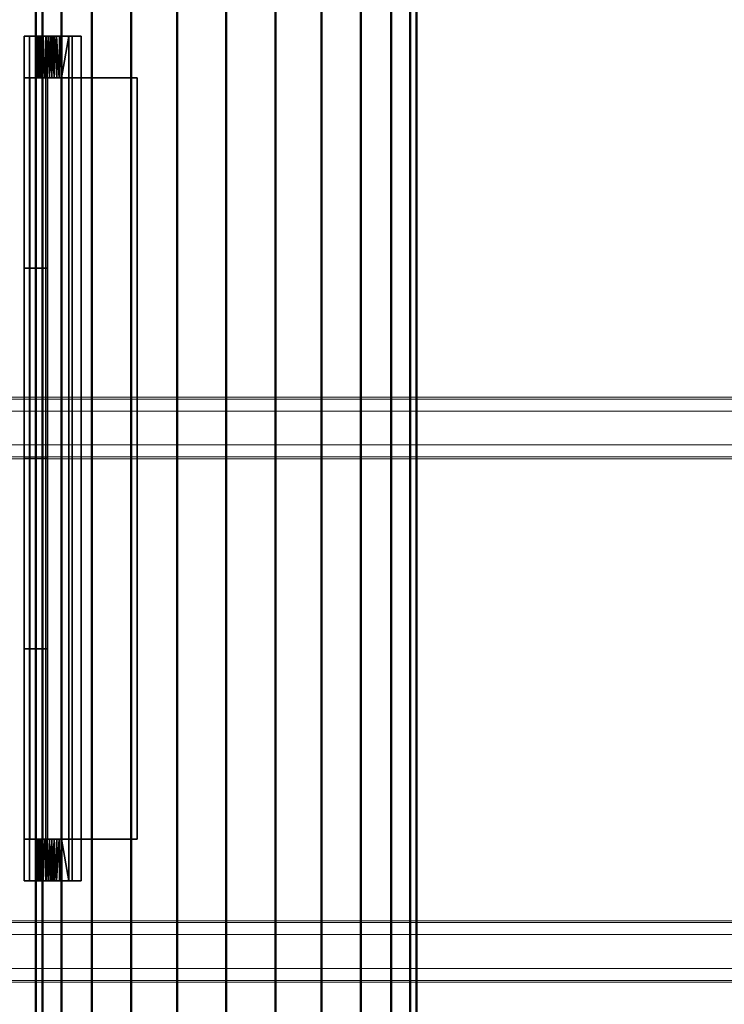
# Model space of a CAD drawing. Header units: inches. Extents: x 361 to 802, y -362 to 528.
# Tile 464 of 656: x 470 to 485, y -136 to -115. Entities that reach past the tile are written whole.
import ezdxf

# ---------------------------------------------------------------- set-up
doc = ezdxf.new("R2010")
doc.units = ezdxf.units.IN
doc.header["$MEASUREMENT"] = 0
doc.linetypes.add('Center', pattern=[1.25, 0.25, -0.1875, 0.625, -0.1875])
for name, color, linetype, lineweight in [('M-HVAC-CDFF', 50, 'Continuous', 30), ('M-HVAC-DUCT', 70, 'Continuous', 50), ('M-HVAC-DUCT-CNTR', 70, 'Center', 30), ('S-STRS', 31, 'Continuous', 9)]:
    doc.layers.add(name, color=color, linetype=linetype, lineweight=lineweight)

# ---------------------------------------------------------------- blocks, each defined once
blk = doc.blocks.new('ST-VDC-01_ARCH_REF_v001_rvt_rvt-1-3D - Electrical Coordination')
at = {"layer": 'S-STRS', "color": 251}
mesh = blk.add_polyface(dxfattribs=at)
corners = [(463.604, -112.211, 171.434), (507.604, -112.211, 171.434), (507.604, -124.464, 171.434), (463.604, -124.464, 171.434)]
mesh.append_faces([[corners[k] for k in face] for face in [(2, 3, 0, 1)]], dxfattribs={"color": 251})
mesh = blk.add_polyface(dxfattribs=at)
corners = [(463.604, -112.212, 35.357), (507.604, -112.212, 35.357), (507.604, -124.464, 35.357), (463.604, -124.464, 35.357)]
mesh.append_faces([[corners[k] for k in face] for face in [(1, 2, 3, 0)]], dxfattribs={"color": 251})
mesh = blk.add_polyface(dxfattribs=at)
corners = [(463.604, -112.248, 35.607), (463.604, -124.501, 35.607), (507.604, -124.501, 35.607), (507.604, -112.248, 35.607)]
mesh.append_faces([[corners[k] for k in face] for face in [(3, 0, 1, 2)]], dxfattribs={"color": 251})
mesh = blk.add_polyface(dxfattribs=at)
corners = [(463.604, -112.248, 171.684), (463.604, -124.501, 171.684), (507.604, -124.501, 171.684), (507.604, -112.248, 171.684)]
mesh.append_faces([[corners[k] for k in face] for face in [(3, 0, 1, 2)]], dxfattribs={"color": 251})
mesh = blk.add_polyface(dxfattribs=at)
corners = [(507.604, -147.501, 164.645), (519.604, -147.501, 164.645), (519.604, -135.538, 164.645), (563.604, -135.538, 164.645), (563.604, -224.501, 164.645), (463.604, -224.501, 164.645), (463.604, -124.501, 164.645), (463.604, -123.211, 164.645), (507.604, -123.211, 164.645), (507.604, -124.501, 164.645)]
mesh.append_faces([[corners[k] for k in face] for face in [(0, 5, 6, 9)]], dxfattribs={"vtx0": -1, "vtx2": -1, "color": 251})
mesh.append_faces([[corners[k] for k in face] for face in [(0, 1, 4, 5)]], dxfattribs={"vtx1": -1, "vtx3": -1, "color": 251})
mesh.append_faces([[corners[k] for k in face] for face in [(6, 7, 8, 9), (1, 2, 3, 4)]], dxfattribs={"vtx3": -1, "color": 251})
mesh = blk.add_polyface(dxfattribs=at)
corners = [(507.604, -123.248, 164.895), (507.604, -123.211, 164.645), (463.604, -123.211, 164.645), (463.604, -123.248, 164.895)]
mesh.append_faces([[corners[k] for k in face] for face in [(0, 1, 2, 3)]], dxfattribs={"color": 251})
mesh = blk.add_polyface(dxfattribs=at)
corners = [(463.604, -123.212, 28.536), (507.604, -123.212, 28.536), (507.604, -135.464, 28.536), (463.604, -135.464, 28.536)]
mesh.append_faces([[corners[k] for k in face] for face in [(1, 2, 3, 0)]], dxfattribs={"color": 251})
mesh = blk.add_polyface(dxfattribs=at)
corners = [(507.604, -123.248, 28.786), (507.604, -123.212, 28.536), (463.604, -123.212, 28.536), (463.604, -123.248, 28.786)]
mesh.append_faces([[corners[k] for k in face] for face in [(0, 1, 2, 3)]], dxfattribs={"color": 251})
mesh = blk.add_polyface(dxfattribs=at)
corners = [(463.604, -123.248, 28.786), (463.604, -135.501, 28.786), (507.604, -135.501, 28.786), (507.604, -123.248, 28.786)]
mesh.append_faces([[corners[k] for k in face] for face in [(3, 0, 1, 2)]], dxfattribs={"color": 251})
mesh = blk.add_polyface(dxfattribs=at)
corners = [(507.604, -123.248, 28.786), (507.604, -123.501, 28.786), (463.604, -123.501, 28.786), (463.604, -123.248, 28.786)]
mesh.append_faces([[corners[k] for k in face] for face in [(0, 1, 2, 3)]], dxfattribs={"color": 251})
mesh = blk.add_polyface(dxfattribs=at)
corners = [(507.604, -124.212, 35.357), (507.604, -123.248, 28.786), (463.604, -123.248, 28.786), (463.604, -124.212, 35.357)]
mesh.append_faces([[corners[k] for k in face] for face in [(0, 1, 2, 3)]], dxfattribs={"color": 251})
mesh = blk.add_polyface(dxfattribs=at)
corners = [(519.604, -135.501, 164.895), (519.604, -147.501, 164.895), (507.604, -147.501, 164.895), (507.604, -124.501, 164.895), (507.604, -123.248, 164.895), (463.604, -123.248, 164.895), (463.604, -124.501, 164.895), (463.604, -224.501, 164.895), (563.604, -224.501, 164.895), (563.604, -135.501, 164.895)]
mesh.append_faces([[corners[k] for k in face] for face in [(7, 1, 2)]], dxfattribs={"vtx0": -1, "vtx2": -1, "color": 251})
mesh.append_faces([[corners[k] for k in face] for face in [(1, 7, 8, 9)]], dxfattribs={"vtx0": -1, "vtx3": -1, "color": 251})
mesh.append_faces([[corners[k] for k in face] for face in [(6, 7, 2, 3)]], dxfattribs={"vtx1": -1, "vtx3": -1, "color": 251})
mesh.append_faces([[corners[k] for k in face] for face in [(9, 0, 1), (4, 5, 6, 3)]], dxfattribs={"vtx2": -1, "color": 251})
mesh = blk.add_polyface(dxfattribs=at)
corners = [(507.604, -123.248, 164.895), (507.604, -123.501, 164.895), (463.604, -123.501, 164.895), (463.604, -123.248, 164.895)]
mesh.append_faces([[corners[k] for k in face] for face in [(3, 0, 1, 2)]], dxfattribs={"color": 251})
mesh = blk.add_polyface(dxfattribs=at)
corners = [(507.604, -124.211, 171.434), (507.604, -123.248, 164.895), (463.604, -123.248, 164.895), (463.604, -124.211, 171.434)]
mesh.append_faces([[corners[k] for k in face] for face in [(0, 1, 2, 3)]], dxfattribs={"color": 251})
mesh = blk.add_polyface(dxfattribs=at)
corners = [(507.604, -123.501, 28.786), (507.604, -124.464, 35.357), (463.604, -124.464, 35.357), (463.604, -123.501, 28.786)]
mesh.append_faces([[corners[k] for k in face] for face in [(3, 0, 1, 2)]], dxfattribs={"color": 251})
mesh = blk.add_polyface(dxfattribs=at)
corners = [(507.604, -123.501, 164.895), (507.604, -124.464, 171.434), (463.604, -124.464, 171.434), (463.604, -123.501, 164.895)]
mesh.append_faces([[corners[k] for k in face] for face in [(0, 1, 2, 3)]], dxfattribs={"color": 251})
mesh = blk.add_polyface(dxfattribs=at)
corners = [(507.604, -124.464, 171.434), (507.604, -124.211, 171.434), (463.604, -124.211, 171.434), (463.604, -124.464, 171.434)]
mesh.append_faces([[corners[k] for k in face] for face in [(3, 0, 1, 2)]], dxfattribs={"color": 251})
mesh = blk.add_polyface(dxfattribs=at)
corners = [(507.604, -124.464, 35.357), (507.604, -124.212, 35.357), (463.604, -124.212, 35.357), (463.604, -124.464, 35.357)]
mesh.append_faces([[corners[k] for k in face] for face in [(0, 1, 2, 3)]], dxfattribs={"color": 251})
mesh = blk.add_polyface(dxfattribs=at)
corners = [(507.604, -124.501, 35.607), (463.604, -124.501, 35.607), (463.604, -124.464, 35.357), (507.604, -124.464, 35.357)]
mesh.append_faces([[corners[k] for k in face] for face in [(2, 3, 0, 1)]], dxfattribs={"color": 251})
mesh = blk.add_polyface(dxfattribs=at)
corners = [(507.604, -124.501, 171.684), (463.604, -124.501, 171.684), (463.604, -124.464, 171.434), (507.604, -124.464, 171.434)]
mesh.append_faces([[corners[k] for k in face] for face in [(3, 0, 1, 2)]], dxfattribs={"color": 251})
mesh = blk.add_polyface(dxfattribs=at)
corners = [(463.604, -134.212, 21.714), (507.604, -134.212, 21.714), (507.604, -146.464, 21.714), (463.604, -146.464, 21.714)]
mesh.append_faces([[corners[k] for k in face] for face in [(1, 2, 3, 0)]], dxfattribs={"color": 251})
mesh = blk.add_polyface(dxfattribs=at)
corners = [(507.604, -134.248, 21.964), (507.604, -134.212, 21.714), (463.604, -134.212, 21.714), (463.604, -134.248, 21.964)]
mesh.append_faces([[corners[k] for k in face] for face in [(0, 1, 2, 3)]], dxfattribs={"color": 251})
mesh = blk.add_polyface(dxfattribs=at)
corners = [(463.604, -134.248, 21.964), (463.604, -146.501, 21.964), (507.604, -146.501, 21.964), (507.604, -134.248, 21.964)]
mesh.append_faces([[corners[k] for k in face] for face in [(3, 0, 1, 2)]], dxfattribs={"color": 251})
mesh = blk.add_polyface(dxfattribs=at)
corners = [(507.604, -134.248, 21.964), (507.604, -134.501, 21.964), (463.604, -134.501, 21.964), (463.604, -134.248, 21.964)]
mesh.append_faces([[corners[k] for k in face] for face in [(0, 1, 2, 3)]], dxfattribs={"color": 251})
mesh = blk.add_polyface(dxfattribs=at)
corners = [(507.604, -135.212, 28.536), (507.604, -134.248, 21.964), (463.604, -134.248, 21.964), (463.604, -135.212, 28.536)]
mesh.append_faces([[corners[k] for k in face] for face in [(0, 1, 2, 3)]], dxfattribs={"color": 251})
mesh = blk.add_polyface(dxfattribs=at)
corners = [(507.604, -134.501, 21.964), (507.604, -135.464, 28.536), (463.604, -135.464, 28.536), (463.604, -134.501, 21.964)]
mesh.append_faces([[corners[k] for k in face] for face in [(3, 0, 1, 2)]], dxfattribs={"color": 251})
mesh = blk.add_polyface(dxfattribs=at)
corners = [(507.604, -135.464, 28.536), (507.604, -135.212, 28.536), (463.604, -135.212, 28.536), (463.604, -135.464, 28.536)]
mesh.append_faces([[corners[k] for k in face] for face in [(0, 1, 2, 3)]], dxfattribs={"color": 251})
mesh = blk.add_polyface(dxfattribs=at)
corners = [(507.604, -135.501, 28.786), (463.604, -135.501, 28.786), (463.604, -135.464, 28.536), (507.604, -135.464, 28.536)]
mesh.append_faces([[corners[k] for k in face] for face in [(2, 3, 0, 1)]], dxfattribs={"color": 251})
blk = doc.blocks.new('Return Grille - Double Deflection - Curve Face Rectangular Neck - 16x4 Connection 8 Diameter Duct-1524465-3D - Electrical Coordination')
at = {"layer": 'M-HVAC-CDFF', "color": 6}
for p, q in [((8, 2, 0.25), (-8, 2, 0.25)), ((-8, 1, -0.131), (8, 1, -0.131)), ((-8, 0, -0.25), (8, 0, -0.25)), ((-8, -1, -0.131), (8, -1, -0.131)), ((8, -2, 0.25), (-8, -2, 0.25))]:
    blk.add_line(p, q, dxfattribs=at)
at = {"layer": 'M-HVAC-CDFF', "color": 6, "extrusion": (-1, 0, 1.61909e-15)}
for centre in [(0, 4, 8), (0, 4, -8)]:
    blk.add_arc(centre, 4.25, 241.9275, 298.0725, dxfattribs=at)
at = {"layer": 'M-HVAC-CDFF', "color": 6, "extrusion": (1, 0, -1.61909e-15)}
blk.add_arc((0, 4, -4), 4.25, 241.9275, 298.0725, dxfattribs=at)
at = {"layer": 'M-HVAC-CDFF', "color": 6, "extrusion": (1, 0, -1.02753e-14)}
blk.add_arc((0, 4), 4.25, 241.9275, 298.0725, dxfattribs=at)
at = {"layer": 'M-HVAC-CDFF', "color": 6, "extrusion": (-1, 0, -1.61909e-15)}
blk.add_arc((0, 4, -4), 4.25, 241.9275, 298.0725, dxfattribs=at)
at = {"layer": 'M-HVAC-CDFF', "color": 55}
mesh = blk.add_polyface(dxfattribs=at)
corners = [(-8.875, -2.75, 0.76), (-8.875, -2.589, 0.951), (-8.875, -1.809, 0.432), (-8.875, -0.93, 0.11), (-8.875, 0, 0), (-8.875, 0.929, 0.109), (-8.875, 1.808, 0.432), (-8.875, 2.588, 0.95), (-8.875, 2.75, 0.759), (-8.875, 1.921, 0.209), (-8.875, 0.987, -0.134), (-8.875, -0.001, -0.25), (-8.875, -0.988, -0.133), (-8.875, -1.922, 0.209)]
mesh.append_faces([[corners[k] for k in face] for face in [(9, 6, 7, 8)]], dxfattribs={"vtx0": -1, "color": 55})
mesh.append_faces([[corners[k] for k in face] for face in [(13, 2, 3), (6, 9, 10)]], dxfattribs={"vtx0": -1, "vtx2": -1, "color": 55})
mesh.append_faces([[corners[k] for k in face] for face in [(12, 13, 3, 4), (11, 12, 4, 5), (10, 11, 5, 6)]], dxfattribs={"vtx1": -1, "vtx3": -1, "color": 55})
mesh.append_faces([[corners[k] for k in face] for face in [(0, 1, 2, 13)]], dxfattribs={"vtx2": -1, "color": 55})
mesh = blk.add_polyface(dxfattribs=at)
corners = [(8.875, 2.75, 0.759), (8.875, 1.921, 0.209), (8.875, 0.987, -0.134), (8.875, -0.001, -0.25), (8.875, -0.988, -0.133), (8.875, -1.922, 0.209), (8.875, -2.75, 0.76), (-8.875, -2.75, 0.76), (-8.875, -1.922, 0.209), (-8.875, -0.988, -0.133), (-8.875, -0.001, -0.25), (-8.875, 0.987, -0.134), (-8.875, 1.921, 0.209), (-8.875, 2.75, 0.759)]
mesh.append_faces([[corners[k] for k in face] for face in [(1, 12, 13, 0)]], dxfattribs={"vtx0": -1, "color": 55})
mesh.append_faces([[corners[k] for k in face] for face in [(5, 8, 9, 4), (4, 9, 10, 3), (2, 11, 12, 1), (11, 2, 3, 10)]], dxfattribs={"vtx0": -1, "vtx2": -1, "color": 55})
mesh.append_faces([[corners[k] for k in face] for face in [(6, 7, 8, 5)]], dxfattribs={"vtx2": -1, "color": 55})
mesh = blk.add_polyface(dxfattribs=at)
corners = [(8.875, 2.588, 0.95), (8.875, 2.75, 0.759), (-8.875, 2.75, 0.759), (-8.875, 2.588, 0.95)]
mesh.append_faces([[corners[k] for k in face] for face in [(3, 0, 1, 2)]], dxfattribs={"color": 55})
mesh = blk.add_polyface(dxfattribs=at)
corners = [(8.875, -2.75, 0.76), (8.875, -1.922, 0.209), (8.875, -0.988, -0.133), (8.875, -0.001, -0.25), (8.875, 0.987, -0.134), (8.875, 1.921, 0.209), (8.875, 2.75, 0.759), (8.875, 2.588, 0.95), (8.875, 1.808, 0.432), (8.875, 0.929, 0.109), (8.875, 0, 0), (8.875, -0.93, 0.11), (8.875, -1.809, 0.432), (8.875, -2.589, 0.951)]
mesh.append_faces([[corners[k] for k in face] for face in [(4, 5, 8, 9), (3, 4, 9, 10), (2, 3, 10, 11), (1, 2, 11, 12)]], dxfattribs={"vtx1": -1, "vtx3": -1, "color": 55})
mesh.append_faces([[corners[k] for k in face] for face in [(5, 6, 7, 8), (12, 13, 0, 1)]], dxfattribs={"vtx3": -1, "color": 55})
mesh = blk.add_polyface(dxfattribs=at)
corners = [(8.875, -2.589, 0.951), (8.875, -1.809, 0.432), (8.875, -0.93, 0.11), (8.875, 0, 0), (8.875, 0.929, 0.109), (8.875, 1.808, 0.432), (8.875, 2.588, 0.95), (-8.875, 2.588, 0.95), (-8.875, 1.808, 0.432), (-8.875, 0.929, 0.109), (-8.875, 0, 0), (-8.875, -0.93, 0.11), (-8.875, -1.809, 0.432), (-8.875, -2.589, 0.951), (8, 2, 0.536), (8, 1.035, 0.136), (8, 0), (8, -1.035, 0.136), (8, -2, 0.536), (-8, -2, 0.536), (-8, -1.035, 0.136), (-8, 0), (-8, 1.035, 0.136), (-8, 2, 0.536), (8.875, -2.199, 0.691), (8.875, -1.37, 0.271), (8.875, 1.369, 0.271), (8.875, 2.198, 0.691), (-8.875, 2.198, 0.691), (-8.875, 1.369, 0.271), (-8.875, -1.37, 0.271), (-8.875, -2.199, 0.691), (8, 1.518, 0.336), (8, 0.518, 0.068), (8, -0.518, 0.068), (8, -1.518, 0.336), (-8, -1.518, 0.336), (-8, -0.518, 0.068), (-8, 0.518, 0.068), (-8, 1.518, 0.336), (8.875, -2.004, 0.562), (8, 1.276, 0.236), (8, -1.759, 0.436), (-8, -1.276, 0.236), (-8, 1.759, 0.436), (8.875, -1.15, 0.19), (8.875, 1.149, 0.19), (8.875, 2.003, 0.561), (-8.875, 2.003, 0.561), (-8.875, 1.149, 0.19), (-8.875, -1.15, 0.19), (-8.875, -2.004, 0.562), (8, 1.759, 0.436), (8, 0.776, 0.102), (8, -0.776, 0.102), (8, -1.276, 0.236), (-8, -1.759, 0.436), (-8, -0.776, 0.102), (-8, 0.776, 0.102), (-8, 1.276, 0.236), (8.875, 1.259, 0.23), (8, 1.397, 0.286), (8, -1.879, 0.486), (-8, -1.397, 0.286), (-8, 1.879, 0.486), (8.875, -1.04, 0.15), (8.875, 1.039, 0.15), (-8, 1.397, 0.286), (-8.875, -1.26, 0.231), (-8.875, 1.039, 0.15), (-8.875, -1.04, 0.15), (8, -1.397, 0.286), (8, 1.879, 0.486), (8, 0.906, 0.119), (8, -0.906, 0.119), (8, -1.156, 0.186), (-8, -1.879, 0.486), (-8, -0.906, 0.119), (-8, 0.906, 0.119), (-8, 1.156, 0.186), (8, 1.156, 0.186), (8.875, -1.906, 0.497), (-8.875, -1.589, 0.352), (-8.875, 1.259, 0.23), (8.875, 1.588, 0.351), (8.875, -1.26, 0.231), (-8.875, -1.906, 0.497), (-8.875, -0.465, 0.055), (-8.875, 0.464, 0.055), (-8.875, 1.588, 0.351), (8.875, 1.906, 0.497), (8.875, 0.464, 0.055), (8.875, -0.465, 0.055), (8.875, -1.589, 0.352), (-8.875, 1.906, 0.497), (-8, -1.156, 0.186), (-8.875, -1.699, 0.392), (-8.875, -1.479, 0.311), (8.875, 1.698, 0.392), (8.875, 1.479, 0.311), (-8.875, 1.479, 0.311), (-8.875, -0.698, 0.082), (-8.875, 0.697, 0.082), (-8.875, 1.698, 0.392), (8.875, -1.479, 0.311), (8.875, 0.697, 0.082), (8.875, -0.698, 0.082), (8.875, -1.699, 0.392), (-8.875, 0.581, 0.068), (-8.875, -0.814, 0.096), (-8.875, -0.582, 0.069), (-8.875, 0.813, 0.096), (8.875, -0.582, 0.069), (8.875, 0.813, 0.096), (8.875, 0.581, 0.068), (8.875, -0.814, 0.096), (-8, -0.647, 0.085), (-8, -1.638, 0.386), (-8, 1.638, 0.386), (-8, 0.647, 0.085), (-8, -0.259, 0.034), (8, -1.638, 0.386), (8, -0.647, 0.085), (8, 0.259, 0.034), (-8, 0.259, 0.034), (8, -0.259, 0.034), (8, 0.647, 0.085), (8, 1.638, 0.386), (-8, -0.388, 0.051), (8, 0.388, 0.051), (-8, 0.388, 0.051), (8, -0.388, 0.051), (8.875, -0.233, 0.027), (-8.875, 0.232, 0.027), (-8.875, -0.233, 0.027), (8.875, 0.232, 0.027), (8.875, -0.349, 0.041), (-8.875, 0.348, 0.041), (-8.875, -0.349, 0.041), (8.875, 0.348, 0.041), (-8, -0.129, 0.017), (-8, 0.129, 0.017), (8, -0.129, 0.017), (8, 0.129, 0.017), (-8.875, 0.116, 0.014), (8.875, -0.117, 0.014), (-8.875, -0.117, 0.014), (8.875, 0.116, 0.014)]
mesh.append_faces([[corners[k] for k in face] for face in [(90, 72, 5), (66, 15, 4), (111, 78, 9), (70, 20, 11), (32, 84, 127), (36, 82, 117), (15, 66, 80), (29, 67, 100), (20, 70, 95), (25, 71, 104), (4, 73, 113), (11, 77, 109), (59, 83, 79), (55, 85, 75), (76, 86, 19), (72, 90, 14), (39, 100, 67), (35, 104, 71), (57, 109, 77), (37, 110, 116), (53, 113, 73), (33, 114, 126), (101, 116, 110), (96, 117, 82), (105, 126, 114), (98, 127, 84), (3, 16, 145), (10, 21, 144), (131, 136, 125), (130, 137, 124), (141, 144, 21), (142, 145, 16)]], dxfattribs={"vtx0": -1, "vtx1": -1, "color": 55})
mesh.append_faces([[corners[k] for k in face] for face in [(27, 28, 23, 14)]], dxfattribs={"vtx0": -1, "vtx1": -1, "vtx3": -1, "color": 55})
mesh.append_faces([[corners[k] for k in face] for face in [(61, 26, 99), (130, 88, 137), (99, 32, 61), (59, 29, 83), (118, 103, 89), (121, 107, 93), (65, 17, 75), (63, 30, 97), (87, 37, 128), (55, 25, 85), (97, 36, 63), (119, 102, 108), (122, 106, 112), (115, 54, 74), (111, 58, 78)]], dxfattribs={"vtx0": -1, "vtx2": -1, "color": 55})
mesh.append_faces([[corners[k] for k in face] for face in [(19, 86, 51, 31), (23, 28, 48, 94), (14, 90, 47, 27), (18, 24, 40, 81)]], dxfattribs={"vtx0": -1, "vtx3": -1, "color": 55})
mesh.append_faces([[corners[k] for k in face] for face in [(44, 64, 8), (15, 73, 4), (33, 129, 91), (22, 79, 69), (50, 68, 95, 70), (123, 143, 135), (45, 65, 75, 85), (92, 136, 131), (46, 60, 80, 66), (20, 77, 11), (8, 103, 44), (62, 18, 81), (1, 107, 42), (12, 86, 76), (120, 140, 134), (2, 115, 74), (42, 62, 1), (41, 80, 60), (64, 23, 94), (49, 69, 79, 83), (43, 95, 68), (91, 114, 33), (55, 71, 25), (87, 110, 37), (59, 67, 29), (60, 26, 41), (61, 41, 26), (63, 43, 30), (65, 2, 17), (68, 30, 43), (69, 9, 22), (72, 52, 5), (74, 17, 2), (76, 56, 12), (78, 22, 9), (81, 1, 62), (56, 117, 96), (52, 127, 98), (57, 116, 101), (133, 144, 141), (89, 100, 39), (53, 126, 105), (132, 145, 142), (93, 104, 35), (94, 8, 64), (96, 12, 56), (97, 82, 36), (98, 5, 52), (99, 84, 32), (101, 109, 57), (38, 119, 108), (39, 118, 89), (105, 113, 53), (34, 122, 112), (35, 121, 93), (108, 88, 38), (111, 102, 58), (112, 92, 34), (115, 106, 54), (118, 44, 103), (119, 58, 102), (140, 21, 146), (121, 42, 107), (122, 54, 106), (143, 16, 147), (137, 133, 124), (136, 132, 125), (134, 138, 120), (135, 139, 123), (130, 38, 88), (131, 34, 92), (128, 120, 138), (129, 123, 139), (138, 87, 128), (139, 91, 129), (10, 146, 21), (141, 124, 133), (142, 125, 132), (3, 147, 16), (146, 134, 140), (147, 135, 143)]], dxfattribs={"vtx1": -1, "vtx2": -1, "color": 55})
mesh.append_faces([[corners[k] for k in face] for face in [(18, 19, 31, 24)]], dxfattribs={"vtx1": -1, "vtx2": -1, "vtx3": -1, "color": 55})
mesh.append_faces([[corners[k] for k in face] for face in [(6, 7, 28, 27), (13, 0, 24, 31)]], dxfattribs={"vtx2": -1, "color": 55})
mesh = blk.add_polyface(dxfattribs=at)
corners = [(-8, -2, 2.125), (-8, 2, 2.125), (-8, 2, 0.536), (-8, 1.035, 0.136), (-8, 0), (-8, -1.035, 0.136), (-8, -2, 0.536)]
mesh.append_faces([[corners[k] for k in face] for face in [(0, 4, 5, 6)]], dxfattribs={"vtx0": -1, "color": 55})
mesh.append_faces([[corners[k] for k in face] for face in [(1, 3, 4, 0)]], dxfattribs={"vtx0": -1, "vtx2": -1, "color": 55})
mesh.append_faces([[corners[k] for k in face] for face in [(2, 3, 1)]], dxfattribs={"vtx1": -1, "color": 55})
mesh = blk.add_polyface(dxfattribs=at)
corners = [(8, 2, 2.125), (8, 2, 0.536), (-8, 2, 0.536), (-8, 2, 2.125)]
mesh.append_faces([[corners[k] for k in face] for face in [(0, 1, 2, 3)]], dxfattribs={"color": 55})
mesh = blk.add_polyface(dxfattribs=at)
corners = [(8, -2, 2.125), (8, 2, 2.125), (-8, 2, 2.125), (-8, -2, 2.125)]
mesh.append_faces([[corners[k] for k in face] for face in [(0, 1, 2, 3)]], dxfattribs={"color": 55})
mesh = blk.add_polyface(dxfattribs=at)
corners = [(8, -2, 2.125), (8, -2, 0.536), (8, -1.035, 0.136), (8, 0), (8, 1.035, 0.136), (8, 2, 0.536), (8, 2, 2.125)]
mesh.append_faces([[corners[k] for k in face] for face in [(5, 6, 4)]], dxfattribs={"vtx1": -1, "color": 55})
mesh.append_faces([[corners[k] for k in face] for face in [(6, 0, 3, 4)]], dxfattribs={"vtx1": -1, "vtx3": -1, "color": 55})
mesh.append_faces([[corners[k] for k in face] for face in [(0, 1, 2, 3)]], dxfattribs={"vtx3": -1, "color": 55})
mesh = blk.add_polyface(dxfattribs=at)
corners = [(8, -2, 0.536), (8, -2, 2.125), (-8, -2, 2.125), (-8, -2, 0.536)]
mesh.append_faces([[corners[k] for k in face] for face in [(3, 0, 1, 2)]], dxfattribs={"color": 55})
mesh = blk.add_polyface(dxfattribs=at)
corners = [(8.875, -2.75, 0.76), (8.875, -2.589, 0.951), (-8.875, -2.589, 0.951), (-8.875, -2.75, 0.76)]
mesh.append_faces([[corners[k] for k in face] for face in [(0, 1, 2, 3)]], dxfattribs={"color": 55})
blk = doc.blocks.new('ST-VDC-01_HVAC_REF_v001_rvt_rvt-1-3D - Electrical Coordination')
at = {"layer": 'M-HVAC-DUCT-CNTR', "color": 6}
blk.add_line((474.557, -155.894, 188.642), (474.557, 13.135, 188.642), dxfattribs=at)
blk.add_line((474.557, -155.894, 188.642), (474.557, 13.135, 188.642), dxfattribs=at)
at = {"layer": 'M-HVAC-CDFF', "color": 5, "linetype": 'Center', "lineweight": 30, "extrusion": (1, 0, 0), "rotation": 180}
blk.add_blockref('Return Grille - Double Deflection - Curve Face Rectangular Neck - 16x4 Connection 8 Diameter Duct-1524465-3D - Electrical Coordination', (-124.5, 188.642, 470.557), dxfattribs=at)
at = {"layer": 'M-HVAC-DUCT', "color": 215}
mesh = blk.add_polyface(dxfattribs=at)
corners = [(470.557, -155.894, 188.642), (470.694, -155.894, 189.677), (471.093, -155.894, 190.642), (471.729, -155.894, 191.47), (472.557, -155.894, 192.106), (473.522, -155.894, 192.505), (474.557, -155.894, 192.642), (474.557, 13.135, 192.642), (473.522, 13.135, 192.505), (472.557, 13.135, 192.106), (471.729, 13.135, 191.47), (471.093, 13.135, 190.642), (470.694, 13.135, 189.677), (470.557, 13.135, 188.642)]
mesh.append_faces([[corners[k] for k in face] for face in [(7, 8, 5, 6)]], dxfattribs={"vtx1": -1, "color": 215})
mesh.append_faces([[corners[k] for k in face] for face in [(8, 9, 4, 5), (3, 4, 9, 10), (11, 12, 1, 2), (2, 3, 10, 11)]], dxfattribs={"vtx1": -1, "vtx3": -1, "color": 215})
mesh.append_faces([[corners[k] for k in face] for face in [(12, 13, 0, 1)]], dxfattribs={"vtx3": -1, "color": 215})
mesh = blk.add_polyface(dxfattribs=at)
corners = [(474.557, -155.894, 184.642), (473.522, -155.894, 184.778), (472.557, -155.894, 185.178), (471.729, -155.894, 185.813), (471.093, -155.894, 186.642), (470.694, -155.894, 187.606), (470.557, -155.894, 188.642), (470.557, 13.135, 188.642), (470.694, 13.135, 187.606), (471.093, 13.135, 186.642), (471.729, 13.135, 185.813), (472.557, 13.135, 185.178), (473.522, 13.135, 184.778), (474.557, 13.135, 184.642)]
mesh.append_faces([[corners[k] for k in face] for face in [(7, 8, 5, 6)]], dxfattribs={"vtx1": -1, "color": 215})
mesh.append_faces([[corners[k] for k in face] for face in [(8, 9, 4, 5), (3, 4, 9, 10), (11, 12, 1, 2), (2, 3, 10, 11)]], dxfattribs={"vtx1": -1, "vtx3": -1, "color": 215})
mesh.append_faces([[corners[k] for k in face] for face in [(12, 13, 0, 1)]], dxfattribs={"vtx3": -1, "color": 215})
mesh = blk.add_polyface(dxfattribs=at)
corners = [(474.557, -155.894, 192.642), (475.593, -155.894, 192.505), (476.557, -155.894, 192.106), (477.386, -155.894, 191.47), (478.021, -155.894, 190.642), (478.421, -155.894, 189.677), (478.557, -155.894, 188.642), (478.557, 13.135, 188.642), (478.421, 13.135, 189.677), (478.021, 13.135, 190.642), (477.386, 13.135, 191.47), (476.557, 13.135, 192.106), (475.593, 13.135, 192.505), (474.557, 13.135, 192.642)]
mesh.append_faces([[corners[k] for k in face] for face in [(8, 9, 4, 5), (3, 4, 9, 10), (11, 12, 1, 2), (2, 3, 10, 11)]], dxfattribs={"vtx1": -1, "vtx3": -1, "color": 215})
mesh.append_faces([[corners[k] for k in face] for face in [(6, 7, 8, 5)]], dxfattribs={"vtx2": -1, "color": 215})
mesh.append_faces([[corners[k] for k in face] for face in [(12, 13, 0, 1)]], dxfattribs={"vtx3": -1, "color": 215})
mesh = blk.add_polyface(dxfattribs=at)
corners = [(478.557, -155.894, 188.642), (478.421, -155.894, 187.606), (478.021, -155.894, 186.642), (477.386, -155.894, 185.813), (476.557, -155.894, 185.178), (475.593, -155.894, 184.778), (474.557, -155.894, 184.642), (474.557, 13.135, 184.642), (475.593, 13.135, 184.778), (476.557, 13.135, 185.178), (477.386, 13.135, 185.813), (478.021, 13.135, 186.642), (478.421, 13.135, 187.606), (478.557, 13.135, 188.642)]
mesh.append_faces([[corners[k] for k in face] for face in [(7, 8, 5, 6)]], dxfattribs={"vtx1": -1, "color": 215})
mesh.append_faces([[corners[k] for k in face] for face in [(8, 9, 4, 5), (3, 4, 9, 10), (11, 12, 1, 2), (2, 3, 10, 11)]], dxfattribs={"vtx1": -1, "vtx3": -1, "color": 215})
mesh.append_faces([[corners[k] for k in face] for face in [(12, 13, 0, 1)]], dxfattribs={"vtx3": -1, "color": 215})

msp = doc.modelspace()

# ---------------------------------------------------------------- block references
at = {"color": 251, "lineweight": 9}
msp.add_blockref('ST-VDC-01_ARCH_REF_v001_rvt_rvt-1-3D - Electrical Coordination', (0, 0), dxfattribs=at)

# ---------------------------------------------------------------- next in the draw order: block references
at = {"color": 5, "linetype": 'Center', "lineweight": 30}
msp.add_blockref('ST-VDC-01_HVAC_REF_v001_rvt_rvt-1-3D - Electrical Coordination', (0, 0), dxfattribs=at)

doc.saveas('drawing.dxf')
